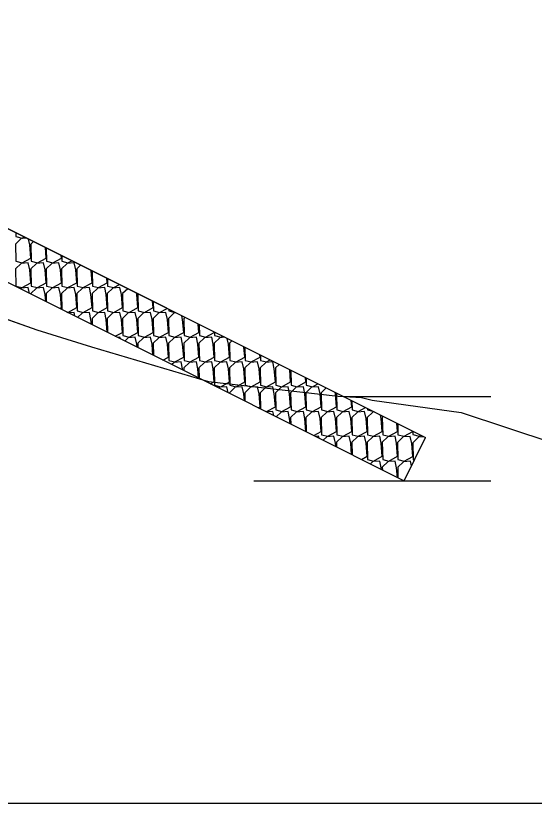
# Model space of a CAD drawing. Extents: x -26 to 4903, y -1010 to 9587.
# Drawn here: x 1197.49 to 1219.04, y 7500 to 7532.72 of the extents above; entities that cross this region are included whole.
import ezdxf

# ---------------------------------------------------------------- set-up
doc = ezdxf.new("R2010")
doc.units = 0
for name, color, linetype in [('Exist Cross Section Cell', 7, 'Continuous'), ('Exist XS Ground Line', 7, 'Continuous'), ('Prop CMT Slope Grass', 7, 'Continuous'), ('Prop XS Class II Rip Rap Ditch Liner', 7, 'Continuous'), ('Prop XS Earthwork Shape', 7, 'Continuous'), ('Prop XS Side Slope Text', 7, 'Continuous'), ('Scratch_Level_1', 7, 'Continuous')]:
    doc.layers.add(name, color=color, linetype=linetype)

msp = doc.modelspace()

# ---------------------------------------------------------------- linework, layer by layer
at = {"layer": 'Exist Cross Section Cell'}
msp.add_line((1150, 7500), (1300, 7500), dxfattribs=at)
at = {"layer": 'Exist XS Ground Line'}
for p, q in [((1196.51, 7520.323), (1198.366, 7519.673)), ((1198.366, 7519.673), (1200.643, 7518.958)), ((1200.643, 7518.958), (1205.503, 7517.527)), ((1205.503, 7517.527), (1210.897, 7516.914)), ((1210.897, 7516.914), (1211.862, 7516.857)), ((1211.862, 7516.857), (1212.306, 7516.755)), ((1212.306, 7516.755), (1216.002, 7516.238)), ((1216.002, 7516.238), (1221.311, 7514.484))]:
    msp.add_line(p, q, dxfattribs=at)
at = {"layer": 'Prop CMT Slope Grass'}
msp.add_line((1174.992, 7532.721), (1205.205, 7517.615), dxfattribs=at)
at = {"layer": 'Prop XS Class II Rip Rap Ditch Liner'}
for p, q in [((1179.65, 7532.629), (1214.525, 7515.191)), ((1205.205, 7517.615), (1213.63, 7513.402)), ((1213.63, 7513.402), (1214.525, 7515.191))]:
    msp.add_line(p, q, dxfattribs=at)
at = {"layer": 'Prop XS Earthwork Shape'}
msp.add_lwpolyline([(1170.499, 7531.116), (1176.778, 7530.355), (1177.399, 7530.275), (1180.125, 7529.35), (1181.801, 7528.776), (1190.427, 7522.622), (1196.51, 7520.323), (1198.366, 7519.673), (1200.643, 7518.958), (1205.503, 7517.527), (1210.897, 7516.914), (1211.103, 7516.902), (1181.777, 7531.565), (1175.567, 7531.565)], dxfattribs=at)
at = {"layer": 'Prop XS Side Slope Text'}
for p, q in [((1197.499, 7523.703), (1197.502, 7523.55)), ((1197.723, 7523.463), (1197.487, 7523.234)), ((1197.487, 7523.234), (1197.502, 7522.521)), ((1197.502, 7523.55), (1197.758, 7523.486)), ((1197.945, 7523.48), (1197.723, 7523.463)), ((1197.758, 7523.486), (1197.843, 7523.532)), ((1198.079, 7523.196), (1198.026, 7523.44)), ((1198.229, 7523.338), (1198.122, 7523.234)), ((1198.122, 7523.234), (1198.137, 7522.521)), ((1198.122, 7522.654), (1198.079, 7523.196)), ((1198.757, 7522.654), (1198.723, 7523.092)), ((1198.76, 7523.073), (1198.772, 7522.521)), ((1197.758, 7522.456), (1198.122, 7522.654)), ((1198.393, 7522.456), (1198.757, 7522.654)), ((1199.028, 7522.456), (1199.392, 7522.654)), ((1199.392, 7522.654), (1199.383, 7522.761)), ((1199.402, 7522.752), (1199.407, 7522.521)), ((1197.723, 7522.433), (1197.487, 7522.205)), ((1197.502, 7522.521), (1197.758, 7522.456)), ((1198.016, 7522.456), (1197.723, 7522.433)), ((1198.079, 7522.167), (1198.016, 7522.456)), ((1198.358, 7522.433), (1198.122, 7522.205)), ((1198.137, 7522.521), (1198.393, 7522.456)), ((1198.651, 7522.456), (1198.358, 7522.433)), ((1198.714, 7522.167), (1198.651, 7522.456)), ((1198.993, 7522.433), (1198.757, 7522.205)), ((1198.772, 7522.521), (1199.028, 7522.456)), ((1199.286, 7522.456), (1198.993, 7522.433)), ((1199.349, 7522.167), (1199.286, 7522.456)), ((1199.628, 7522.433), (1199.392, 7522.205)), ((1199.407, 7522.521), (1199.663, 7522.456)), ((1199.921, 7522.456), (1199.628, 7522.433)), ((1199.663, 7522.456), (1199.821, 7522.542)), ((1199.984, 7522.167), (1199.921, 7522.456)), ((1200.187, 7522.36), (1200.027, 7522.205)), ((1197.487, 7522.205), (1197.502, 7521.491)), ((1198.122, 7521.624), (1198.079, 7522.167)), ((1198.122, 7522.205), (1198.137, 7521.491)), ((1198.757, 7521.624), (1198.714, 7522.167)), ((1198.757, 7522.205), (1198.772, 7521.491)), ((1199.392, 7521.624), (1199.349, 7522.167)), ((1199.392, 7522.205), (1199.407, 7521.491)), ((1200.027, 7521.624), (1199.984, 7522.167)), ((1200.027, 7522.205), (1200.042, 7521.491)), ((1200.662, 7521.624), (1200.621, 7522.142)), ((1200.664, 7522.121), (1200.677, 7521.491)), ((1197.758, 7521.427), (1198.122, 7521.624)), ((1198.393, 7521.427), (1198.757, 7521.624)), ((1199.028, 7521.427), (1199.392, 7521.624)), ((1199.663, 7521.427), (1200.027, 7521.624)), ((1200.298, 7521.427), (1200.662, 7521.624)), ((1200.933, 7521.427), (1201.297, 7521.624)), ((1201.297, 7521.624), (1201.282, 7521.812)), ((1201.305, 7521.8), (1201.312, 7521.491)), ((1197.502, 7521.491), (1197.758, 7521.427)), ((1197.723, 7521.404), (1197.69, 7521.372)), ((1198.016, 7521.427), (1197.723, 7521.404)), ((1198.069, 7521.182), (1198.016, 7521.427)), ((1198.358, 7521.404), (1198.122, 7521.175)), ((1198.137, 7521.491), (1198.393, 7521.427)), ((1198.651, 7521.427), (1198.358, 7521.404)), ((1198.714, 7521.137), (1198.651, 7521.427)), ((1198.993, 7521.404), (1198.757, 7521.175)), ((1198.772, 7521.491), (1199.028, 7521.427)), ((1199.286, 7521.427), (1198.993, 7521.404)), ((1199.349, 7521.137), (1199.286, 7521.427)), ((1199.628, 7521.404), (1199.392, 7521.175)), ((1199.407, 7521.491), (1199.663, 7521.427)), ((1199.921, 7521.427), (1199.628, 7521.404)), ((1199.984, 7521.137), (1199.921, 7521.427)), ((1200.263, 7521.404), (1200.027, 7521.175)), ((1200.042, 7521.491), (1200.298, 7521.427)), ((1200.556, 7521.427), (1200.263, 7521.404)), ((1200.619, 7521.137), (1200.556, 7521.427)), ((1200.898, 7521.404), (1200.662, 7521.175)), ((1200.677, 7521.491), (1200.933, 7521.427)), ((1201.191, 7521.427), (1200.898, 7521.404)), ((1201.254, 7521.137), (1201.191, 7521.427)), ((1201.533, 7521.404), (1201.297, 7521.175)), ((1201.312, 7521.491), (1201.568, 7521.427)), ((1201.825, 7521.427), (1201.533, 7521.404)), ((1201.568, 7521.427), (1201.8, 7521.553)), ((1201.889, 7521.137), (1201.825, 7521.427)), ((1202.144, 7521.381), (1201.932, 7521.175)), ((1198.122, 7521.175), (1198.122, 7521.156)), ((1198.737, 7520.848), (1198.714, 7521.137)), ((1198.757, 7521.175), (1198.764, 7520.835)), ((1199.392, 7520.595), (1199.349, 7521.137)), ((1199.392, 7521.175), (1199.406, 7520.514)), ((1200.027, 7520.595), (1199.984, 7521.137)), ((1200.027, 7521.175), (1200.042, 7520.461)), ((1200.662, 7520.595), (1200.619, 7521.137)), ((1200.662, 7521.175), (1200.677, 7520.461)), ((1201.297, 7520.595), (1201.254, 7521.137)), ((1201.297, 7521.175), (1201.312, 7520.461)), ((1201.932, 7520.595), (1201.889, 7521.137)), ((1201.932, 7521.175), (1201.947, 7520.461)), ((1202.524, 7521.137), (1202.511, 7521.198)), ((1202.567, 7520.595), (1202.524, 7521.137)), ((1202.567, 7521.17), (1202.582, 7520.461)), ((1203.202, 7520.595), (1203.18, 7520.863)), ((1203.209, 7520.849), (1203.217, 7520.461)), ((1199.321, 7520.556), (1199.392, 7520.595)), ((1199.616, 7520.409), (1199.663, 7520.397)), ((1199.663, 7520.397), (1200.027, 7520.595)), ((1199.921, 7520.397), (1199.678, 7520.378)), ((1199.955, 7520.239), (1199.921, 7520.397)), ((1200.042, 7520.461), (1200.298, 7520.397)), ((1200.263, 7520.374), (1200.066, 7520.184)), ((1200.556, 7520.397), (1200.263, 7520.374)), ((1200.298, 7520.397), (1200.662, 7520.595)), ((1200.619, 7520.107), (1200.556, 7520.397)), ((1200.898, 7520.374), (1200.662, 7520.145)), ((1200.677, 7520.461), (1200.933, 7520.397)), ((1201.191, 7520.397), (1200.898, 7520.374)), ((1200.933, 7520.397), (1201.297, 7520.595)), ((1201.254, 7520.107), (1201.191, 7520.397)), ((1201.533, 7520.374), (1201.297, 7520.145)), ((1201.312, 7520.461), (1201.568, 7520.397)), ((1201.825, 7520.397), (1201.533, 7520.374)), ((1201.568, 7520.397), (1201.932, 7520.595)), ((1201.889, 7520.107), (1201.825, 7520.397)), ((1202.168, 7520.374), (1201.932, 7520.145)), ((1201.947, 7520.461), (1202.203, 7520.397)), ((1202.46, 7520.397), (1202.168, 7520.374)), ((1202.203, 7520.397), (1202.567, 7520.595)), ((1202.524, 7520.107), (1202.46, 7520.397)), ((1202.802, 7520.374), (1202.567, 7520.145)), ((1202.582, 7520.461), (1202.838, 7520.397)), ((1203.095, 7520.397), (1202.802, 7520.374)), ((1202.838, 7520.397), (1203.202, 7520.595)), ((1203.159, 7520.107), (1203.095, 7520.397)), ((1203.437, 7520.374), (1203.202, 7520.145)), ((1203.217, 7520.461), (1203.473, 7520.397)), ((1203.73, 7520.397), (1203.437, 7520.374)), ((1203.473, 7520.397), (1203.779, 7520.563)), ((1203.794, 7520.107), (1203.73, 7520.397)), ((1204.072, 7520.374), (1203.836, 7520.145)), ((1203.85, 7520.528), (1203.852, 7520.461)), ((1203.852, 7520.461), (1204.108, 7520.397)), ((1204.146, 7520.38), (1204.072, 7520.374)), ((1204.108, 7520.397), (1204.11, 7520.398)), ((1200.636, 7519.899), (1200.619, 7520.107)), ((1200.662, 7520.145), (1200.667, 7519.883)), ((1201.296, 7519.569), (1201.254, 7520.107)), ((1201.297, 7520.145), (1201.309, 7519.562)), ((1201.932, 7519.565), (1201.889, 7520.107)), ((1201.932, 7520.145), (1201.947, 7519.432)), ((1202.567, 7519.565), (1202.524, 7520.107)), ((1202.567, 7520.145), (1202.582, 7519.432)), ((1203.202, 7519.565), (1203.159, 7520.107)), ((1203.202, 7520.145), (1203.217, 7519.432)), ((1203.836, 7519.565), (1203.794, 7520.107)), ((1203.836, 7520.145), (1203.852, 7519.432)), ((1204.429, 7520.107), (1204.396, 7520.255)), ((1204.471, 7519.565), (1204.429, 7520.107)), ((1204.52, 7520.193), (1204.471, 7520.145)), ((1204.471, 7520.145), (1204.487, 7519.432)), ((1205.106, 7519.565), (1205.079, 7519.913)), ((1205.112, 7519.897), (1205.122, 7519.432)), ((1201.631, 7519.401), (1201.932, 7519.565)), ((1201.825, 7519.367), (1201.716, 7519.359)), ((1201.841, 7519.296), (1201.825, 7519.367)), ((1201.947, 7519.432), (1202.203, 7519.367)), ((1202.168, 7519.344), (1202.024, 7519.205)), ((1202.46, 7519.367), (1202.168, 7519.344)), ((1202.203, 7519.367), (1202.567, 7519.565)), ((1202.524, 7519.078), (1202.46, 7519.367)), ((1202.802, 7519.344), (1202.567, 7519.116)), ((1202.582, 7519.432), (1202.838, 7519.367)), ((1203.095, 7519.367), (1202.802, 7519.344)), ((1202.838, 7519.367), (1203.202, 7519.565)), ((1203.159, 7519.078), (1203.095, 7519.367)), ((1203.437, 7519.344), (1203.202, 7519.116)), ((1203.217, 7519.432), (1203.473, 7519.367)), ((1203.73, 7519.367), (1203.437, 7519.344)), ((1203.473, 7519.367), (1203.836, 7519.565)), ((1203.794, 7519.078), (1203.73, 7519.367)), ((1204.072, 7519.344), (1203.836, 7519.116)), ((1203.852, 7519.432), (1204.108, 7519.367)), ((1204.365, 7519.367), (1204.072, 7519.344)), ((1204.108, 7519.367), (1204.471, 7519.565)), ((1204.429, 7519.078), (1204.365, 7519.367)), ((1204.707, 7519.344), (1204.471, 7519.116)), ((1204.487, 7519.432), (1204.743, 7519.367)), ((1205, 7519.367), (1204.707, 7519.344)), ((1204.743, 7519.367), (1205.106, 7519.565)), ((1205.064, 7519.078), (1205, 7519.367)), ((1205.342, 7519.344), (1205.106, 7519.116)), ((1205.122, 7519.432), (1205.378, 7519.367)), ((1205.635, 7519.367), (1205.342, 7519.344)), ((1205.378, 7519.367), (1205.741, 7519.565)), ((1205.699, 7519.078), (1205.635, 7519.367)), ((1205.741, 7519.565), (1205.74, 7519.583)), ((1205.977, 7519.344), (1205.741, 7519.116)), ((1205.753, 7519.576), (1205.757, 7519.432)), ((1205.757, 7519.432), (1206.012, 7519.367)), ((1206.185, 7519.361), (1205.977, 7519.344)), ((1206.012, 7519.367), (1206.088, 7519.409)), ((1206.334, 7519.078), (1206.282, 7519.312)), ((1202.534, 7518.95), (1202.524, 7519.078)), ((1202.567, 7519.116), (1202.571, 7518.932)), ((1203.195, 7518.619), (1203.159, 7519.078)), ((1203.202, 7519.116), (1203.212, 7518.611)), ((1203.836, 7518.536), (1203.794, 7519.078)), ((1203.836, 7519.116), (1203.852, 7518.402)), ((1204.471, 7518.536), (1204.429, 7519.078)), ((1204.471, 7519.116), (1204.487, 7518.402)), ((1205.106, 7518.536), (1205.064, 7519.078)), ((1205.106, 7519.116), (1205.122, 7518.402)), ((1205.741, 7518.536), (1205.699, 7519.078)), ((1205.741, 7519.116), (1205.757, 7518.402)), ((1206.376, 7518.536), (1206.334, 7519.078)), ((1206.478, 7519.214), (1206.376, 7519.116)), ((1206.376, 7519.116), (1206.392, 7518.402)), ((1207.011, 7518.536), (1206.977, 7518.964)), ((1207.015, 7518.946), (1207.026, 7518.402)), ((1203.609, 7518.412), (1203.836, 7518.536)), ((1203.852, 7518.402), (1204.108, 7518.338)), ((1204.365, 7518.338), (1204.072, 7518.315)), ((1204.108, 7518.338), (1204.471, 7518.536)), ((1204.429, 7518.048), (1204.365, 7518.338)), ((1204.487, 7518.402), (1204.743, 7518.338)), ((1205, 7518.338), (1204.707, 7518.315)), ((1204.743, 7518.338), (1205.106, 7518.536)), ((1205.064, 7518.048), (1205, 7518.338)), ((1205.122, 7518.402), (1205.378, 7518.338)), ((1205.635, 7518.338), (1205.342, 7518.315)), ((1205.378, 7518.338), (1205.741, 7518.536)), ((1205.699, 7518.048), (1205.635, 7518.338)), ((1205.757, 7518.402), (1206.012, 7518.338)), ((1206.27, 7518.338), (1205.977, 7518.315)), ((1206.012, 7518.338), (1206.376, 7518.536)), ((1206.334, 7518.048), (1206.27, 7518.338)), ((1206.392, 7518.402), (1206.647, 7518.338)), ((1206.905, 7518.338), (1206.612, 7518.315)), ((1206.647, 7518.338), (1207.011, 7518.536)), ((1206.968, 7518.048), (1206.905, 7518.338)), ((1207.026, 7518.402), (1207.282, 7518.338)), ((1207.54, 7518.338), (1207.247, 7518.315)), ((1207.282, 7518.338), (1207.646, 7518.536)), ((1207.603, 7518.048), (1207.54, 7518.338)), ((1207.646, 7518.536), (1207.638, 7518.634)), ((1207.657, 7518.625), (1207.661, 7518.402)), ((1207.661, 7518.402), (1207.917, 7518.338)), ((1208.175, 7518.338), (1207.882, 7518.315)), ((1207.917, 7518.338), (1208.067, 7518.419)), ((1208.238, 7518.048), (1208.175, 7518.338)), ((1204.072, 7518.315), (1203.981, 7518.226)), ((1204.432, 7518.001), (1204.429, 7518.048)), ((1204.707, 7518.315), (1204.471, 7518.086)), ((1204.471, 7518.086), (1204.474, 7517.98)), ((1205.093, 7517.67), (1205.064, 7518.048)), ((1205.342, 7518.315), (1205.106, 7518.086)), ((1205.106, 7518.086), (1205.116, 7517.659)), ((1205.741, 7517.506), (1205.699, 7518.048)), ((1205.977, 7518.315), (1205.741, 7518.086)), ((1205.741, 7518.086), (1205.757, 7517.373)), ((1206.376, 7517.506), (1206.334, 7518.048)), ((1206.612, 7518.315), (1206.376, 7518.086)), ((1206.376, 7518.086), (1206.392, 7517.373)), ((1207.011, 7517.506), (1206.968, 7518.048)), ((1207.247, 7518.315), (1207.011, 7518.086)), ((1207.011, 7518.086), (1207.026, 7517.373)), ((1207.646, 7517.506), (1207.603, 7518.048)), ((1207.882, 7518.315), (1207.646, 7518.086)), ((1207.646, 7518.086), (1207.661, 7517.373)), ((1208.281, 7517.506), (1208.238, 7518.048)), ((1208.435, 7518.235), (1208.281, 7518.086)), ((1208.281, 7518.086), (1208.296, 7517.373)), ((1208.916, 7517.506), (1208.876, 7518.015)), ((1208.918, 7517.994), (1208.931, 7517.373)), ((1209.551, 7517.506), (1209.537, 7517.685)), ((1209.56, 7517.673), (1209.566, 7517.373)), ((1205.588, 7517.423), (1205.741, 7517.506)), ((1205.757, 7517.373), (1206.012, 7517.308)), ((1206.012, 7517.308), (1206.376, 7517.506)), ((1206.392, 7517.373), (1206.647, 7517.308)), ((1206.647, 7517.308), (1207.011, 7517.506)), ((1207.026, 7517.373), (1207.282, 7517.308)), ((1207.282, 7517.308), (1207.646, 7517.506)), ((1207.661, 7517.373), (1207.917, 7517.308)), ((1207.917, 7517.308), (1208.281, 7517.506)), ((1208.296, 7517.373), (1208.552, 7517.308)), ((1208.552, 7517.308), (1208.916, 7517.506)), ((1208.931, 7517.373), (1209.187, 7517.308)), ((1209.187, 7517.308), (1209.551, 7517.506)), ((1209.566, 7517.373), (1209.822, 7517.308)), ((1209.822, 7517.308), (1210.046, 7517.43)), ((1205.977, 7517.285), (1205.938, 7517.248)), ((1206.27, 7517.308), (1205.977, 7517.285)), ((1206.326, 7517.054), (1206.27, 7517.308)), ((1206.612, 7517.285), (1206.376, 7517.057)), ((1206.376, 7517.057), (1206.377, 7517.028)), ((1206.905, 7517.308), (1206.612, 7517.285)), ((1206.968, 7517.018), (1206.905, 7517.308)), ((1206.992, 7516.721), (1206.968, 7517.018)), ((1207.247, 7517.285), (1207.011, 7517.057)), ((1207.011, 7517.057), (1207.019, 7516.708)), ((1207.54, 7517.308), (1207.247, 7517.285)), ((1207.603, 7517.018), (1207.54, 7517.308)), ((1207.646, 7516.476), (1207.603, 7517.018)), ((1207.882, 7517.285), (1207.646, 7517.057)), ((1207.646, 7517.057), (1207.66, 7516.387)), ((1208.175, 7517.308), (1207.882, 7517.285)), ((1208.238, 7517.018), (1208.175, 7517.308)), ((1208.281, 7516.476), (1208.238, 7517.018)), ((1208.517, 7517.285), (1208.281, 7517.057)), ((1208.281, 7517.057), (1208.296, 7516.343)), ((1208.81, 7517.308), (1208.517, 7517.285)), ((1208.873, 7517.018), (1208.81, 7517.308)), ((1208.916, 7516.476), (1208.873, 7517.018)), ((1209.152, 7517.285), (1208.916, 7517.057)), ((1208.916, 7517.057), (1208.931, 7516.343)), ((1209.445, 7517.308), (1209.152, 7517.285)), ((1209.508, 7517.018), (1209.445, 7517.308)), ((1209.551, 7516.476), (1209.508, 7517.018)), ((1209.787, 7517.285), (1209.551, 7517.057)), ((1209.551, 7517.057), (1209.566, 7516.343)), ((1210.08, 7517.308), (1209.787, 7517.285)), ((1210.143, 7517.018), (1210.08, 7517.308)), ((1210.186, 7516.476), (1210.143, 7517.018)), ((1210.392, 7517.257), (1210.186, 7517.057)), ((1210.186, 7517.057), (1210.201, 7516.343)), ((1210.778, 7517.018), (1210.767, 7517.069)), ((1210.821, 7516.476), (1210.778, 7517.018)), ((1210.821, 7517.042), (1210.836, 7516.343)), ((1211.456, 7516.476), (1211.435, 7516.735)), ((1211.463, 7516.721), (1211.471, 7516.343)), ((1207.567, 7516.433), (1207.646, 7516.476)), ((1207.917, 7516.278), (1208.281, 7516.476)), ((1208.552, 7516.278), (1208.916, 7516.476)), ((1209.187, 7516.278), (1209.551, 7516.476)), ((1209.822, 7516.278), (1210.186, 7516.476)), ((1210.457, 7516.278), (1210.821, 7516.476)), ((1211.092, 7516.278), (1211.456, 7516.476)), ((1211.727, 7516.278), (1212.025, 7516.441)), ((1212.105, 7516.401), (1212.106, 7516.343)), ((1207.835, 7516.299), (1207.917, 7516.278)), ((1208.175, 7516.278), (1207.917, 7516.258)), ((1208.212, 7516.111), (1208.175, 7516.278)), ((1208.296, 7516.343), (1208.552, 7516.278)), ((1208.517, 7516.255), (1208.315, 7516.06)), ((1208.81, 7516.278), (1208.517, 7516.255)), ((1208.873, 7515.989), (1208.81, 7516.278)), ((1209.152, 7516.255), (1208.916, 7516.027)), ((1208.931, 7516.343), (1209.187, 7516.278)), ((1209.445, 7516.278), (1209.152, 7516.255)), ((1209.508, 7515.989), (1209.445, 7516.278)), ((1209.787, 7516.255), (1209.551, 7516.027)), ((1209.566, 7516.343), (1209.822, 7516.278)), ((1210.08, 7516.278), (1209.787, 7516.255)), ((1210.143, 7515.989), (1210.08, 7516.278)), ((1210.422, 7516.255), (1210.186, 7516.027)), ((1210.201, 7516.343), (1210.457, 7516.278)), ((1210.715, 7516.278), (1210.422, 7516.255)), ((1210.778, 7515.989), (1210.715, 7516.278)), ((1211.057, 7516.255), (1210.821, 7516.027)), ((1210.836, 7516.343), (1211.092, 7516.278)), ((1211.35, 7516.278), (1211.057, 7516.255)), ((1211.413, 7515.989), (1211.35, 7516.278)), ((1211.692, 7516.255), (1211.456, 7516.027)), ((1211.471, 7516.343), (1211.727, 7516.278)), ((1211.984, 7516.278), (1211.692, 7516.255)), ((1212.048, 7515.989), (1211.984, 7516.278)), ((1212.327, 7516.255), (1212.091, 7516.027)), ((1212.106, 7516.343), (1212.336, 7516.285)), ((1212.386, 7516.26), (1212.327, 7516.255)), ((1212.683, 7515.989), (1212.653, 7516.127)), ((1212.769, 7516.069), (1212.726, 7516.027)), ((1208.89, 7515.772), (1208.873, 7515.989)), ((1208.916, 7516.027), (1208.922, 7515.756)), ((1209.551, 7515.447), (1209.508, 7515.989)), ((1209.551, 7516.027), (1209.564, 7515.435)), ((1210.186, 7515.447), (1210.143, 7515.989)), ((1210.186, 7516.027), (1210.201, 7515.313)), ((1210.821, 7515.447), (1210.778, 7515.989)), ((1210.821, 7516.027), (1210.836, 7515.313)), ((1211.456, 7515.447), (1211.413, 7515.989)), ((1211.456, 7516.027), (1211.471, 7515.313)), ((1212.091, 7515.447), (1212.048, 7515.989)), ((1212.091, 7516.027), (1212.106, 7515.313)), ((1212.726, 7515.447), (1212.683, 7515.989)), ((1212.726, 7516.027), (1212.741, 7515.313)), ((1213.36, 7515.447), (1213.334, 7515.786)), ((1213.366, 7515.77), (1213.376, 7515.313)), ((1209.546, 7515.444), (1209.551, 7515.447)), ((1209.877, 7515.279), (1210.186, 7515.447)), ((1210.457, 7515.249), (1210.821, 7515.447)), ((1211.092, 7515.249), (1211.456, 7515.447)), ((1211.727, 7515.249), (1212.091, 7515.447)), ((1212.362, 7515.249), (1212.726, 7515.447)), ((1212.997, 7515.249), (1213.36, 7515.447)), ((1213.63, 7515.249), (1213.994, 7515.447)), ((1213.994, 7515.447), (1213.993, 7515.457)), ((1213.997, 7515.455), (1214, 7515.316)), ((1210.08, 7515.249), (1209.955, 7515.239)), ((1210.097, 7515.168), (1210.08, 7515.249)), ((1210.201, 7515.313), (1210.457, 7515.249)), ((1210.422, 7515.226), (1210.272, 7515.081)), ((1210.715, 7515.249), (1210.422, 7515.226)), ((1210.778, 7514.959), (1210.715, 7515.249)), ((1211.057, 7515.226), (1210.821, 7514.997)), ((1210.836, 7515.313), (1211.092, 7515.249)), ((1211.35, 7515.249), (1211.057, 7515.226)), ((1211.413, 7514.959), (1211.35, 7515.249)), ((1211.692, 7515.226), (1211.456, 7514.997)), ((1211.471, 7515.313), (1211.727, 7515.249)), ((1211.984, 7515.249), (1211.692, 7515.226)), ((1212.048, 7514.959), (1211.984, 7515.249)), ((1212.327, 7515.226), (1212.091, 7514.997)), ((1212.106, 7515.313), (1212.362, 7515.249)), ((1212.619, 7515.249), (1212.327, 7515.226)), ((1212.683, 7514.959), (1212.619, 7515.249)), ((1212.961, 7515.226), (1212.726, 7514.997)), ((1212.741, 7515.313), (1212.997, 7515.249)), ((1213.254, 7515.249), (1212.961, 7515.226)), ((1213.318, 7514.959), (1213.254, 7515.249)), ((1213.595, 7515.22), (1213.359, 7514.991)), ((1213.374, 7515.313), (1213.63, 7515.249)), ((1213.888, 7515.243), (1213.595, 7515.22)), ((1213.951, 7514.953), (1213.888, 7515.242)), ((1214.23, 7515.21), (1213.994, 7514.982)), ((1214, 7515.316), (1214.256, 7515.252)), ((1214.452, 7515.228), (1214.23, 7515.21)), ((1214.256, 7515.252), (1214.327, 7515.29)), ((1210.789, 7514.822), (1210.778, 7514.959)), ((1210.821, 7514.997), (1210.825, 7514.804)), ((1211.45, 7514.492), (1211.413, 7514.959)), ((1211.456, 7514.997), (1211.467, 7514.483)), ((1212.091, 7514.417), (1212.048, 7514.959)), ((1212.091, 7514.997), (1212.106, 7514.284)), ((1212.726, 7514.417), (1212.683, 7514.959)), ((1212.726, 7514.997), (1212.741, 7514.284)), ((1213.36, 7514.417), (1213.318, 7514.96)), ((1213.359, 7514.991), (1213.374, 7514.278)), ((1213.994, 7514.411), (1213.951, 7514.953)), ((1213.994, 7514.982), (1214.009, 7514.268)), ((1211.855, 7514.289), (1212.091, 7514.417)), ((1212.362, 7514.219), (1212.726, 7514.417)), ((1212.997, 7514.22), (1213.361, 7514.418)), ((1213.63, 7514.214), (1213.994, 7514.411)), ((1212.106, 7514.284), (1212.362, 7514.219)), ((1212.327, 7514.196), (1212.229, 7514.102)), ((1212.619, 7514.219), (1212.327, 7514.196)), ((1212.683, 7513.93), (1212.619, 7514.219)), ((1212.962, 7514.196), (1212.726, 7513.967)), ((1212.741, 7514.284), (1212.997, 7514.219)), ((1213.256, 7514.219), (1212.963, 7514.196)), ((1213.32, 7513.93), (1213.256, 7514.219)), ((1213.599, 7514.188), (1213.364, 7513.96)), ((1213.374, 7514.277), (1213.63, 7514.213)), ((1213.892, 7514.211), (1213.599, 7514.188)), ((1213.936, 7514.013), (1213.892, 7514.211)), ((1214.009, 7514.268), (1214.058, 7514.256)), ((1212.687, 7513.873), (1212.683, 7513.93)), ((1212.726, 7513.968), (1212.728, 7513.853)), ((1213.35, 7513.542), (1213.32, 7513.93)), ((1213.364, 7513.96), (1213.373, 7513.53))]:
    msp.add_line(p, q, dxfattribs=at)
at = {"layer": 'Scratch_Level_1'}
for p, q in [((1211.105, 7516.902), (1217.236, 7516.902)), ((1207.393, 7513.402), (1217.236, 7513.402))]:
    msp.add_line(p, q, dxfattribs=at)

doc.saveas('drawing.dxf')
